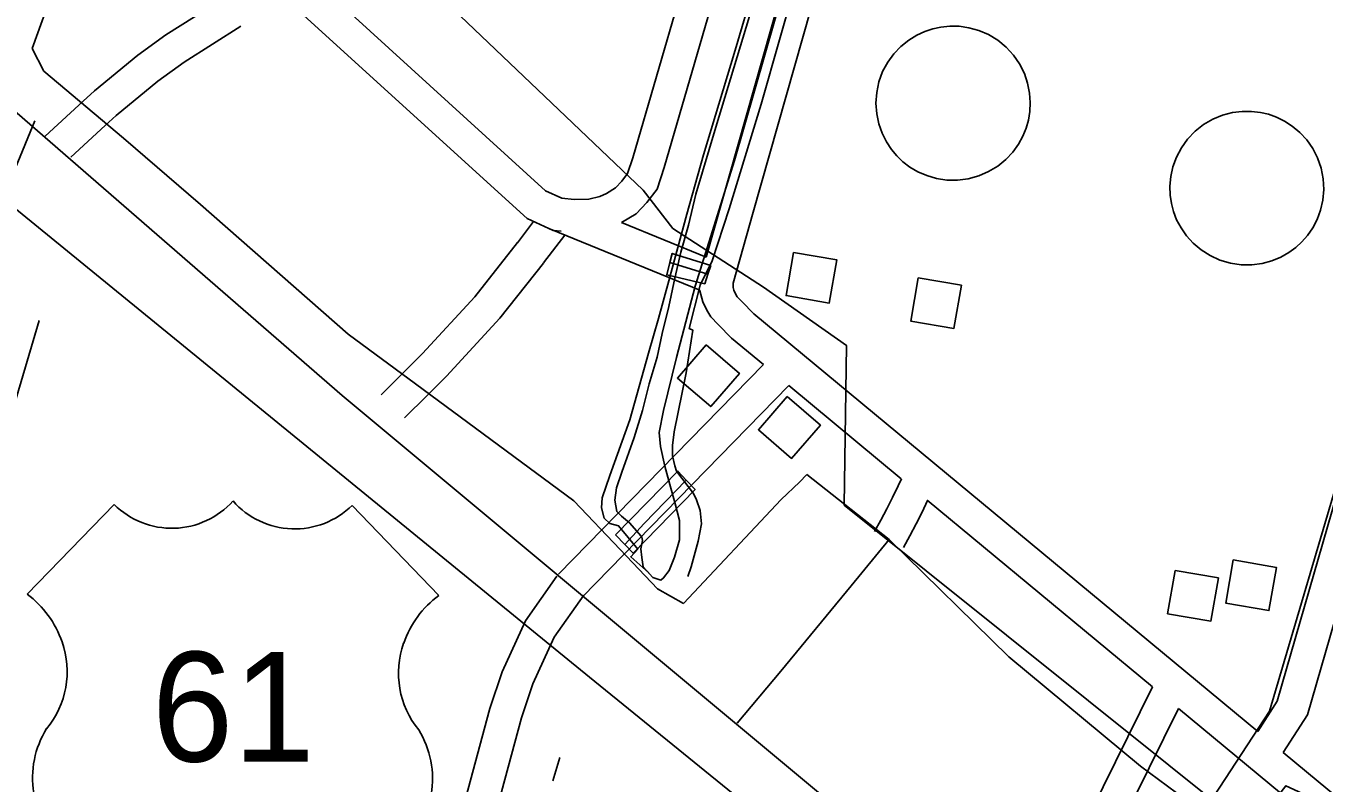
# Model space of a CAD drawing. Extents: x 3568792 to 3606828, y 529143 to 554785.
# Drawn here: x 3574666 to 3575849, y 551157 to 551848 of the extents above; entities that cross this region are included whole.
import ezdxf

# ---------------------------------------------------------------- set-up
doc = ezdxf.new("R2010")
doc.units = 0
for name, color, linetype in [('V-BLDG-OTLN', 7, 'Continuous'), ('V-BRDG-OTLN', 7, 'Continuous'), ('V-DOMW-TANK', 7, 'Continuous'), ('V-RAIL-TRAK', 7, 'Continuous'), ('V-ROAD-CNTR', 7, 'Continuous'), ('V-ROAD-IDEN', 7, 'Continuous'), ('V-RRAP-FSHR', 7, 'Continuous'), ('V-SITE-OTLN', 7, 'Continuous'), ('V-TOPO-SHOR', 7, 'Continuous'), ('V-UTIL-LINE', 7, 'Continuous')]:
    doc.layers.add(name, color=color, linetype=linetype)

msp = doc.modelspace()

# ---------------------------------------------------------------- linework, layer by layer
at = {"layer": 'V-BLDG-OTLN'}
for points in [[(3575365.3, 551641.4), (3575358.5, 551602), (3575397.9, 551595.2), (3575404.7, 551634.6)], [(3575478.9, 551618.2), (3575472.1, 551578.8), (3575511.5, 551572), (3575518.3, 551611.4)], [(3575285.6, 551557.1), (3575259.5, 551526.8), (3575289.8, 551500.7), (3575315.9, 551531)], [(3575359.4, 551509.9), (3575333.2, 551479.6), (3575363.5, 551453.5), (3575389.7, 551483.8)], [(3575765.9, 551360.9), (3575759.1, 551321.5), (3575798.5, 551314.7), (3575805.3, 551354.1)], [(3575712.9, 551351.4), (3575706.1, 551311.9), (3575745.6, 551305.1), (3575752.4, 551344.6)]]:
    msp.add_lwpolyline(points, close=True, dxfattribs=at)
at = {"layer": 'V-BRDG-OTLN'}
for points in [[(3575284.4, 551612.8), (3575249.7, 551620.8), (3575252.6, 551632.1), (3575254.7, 551640.4), (3575289.9, 551629.4), (3575287.2, 551621.4)], [(3575203.1, 551383.7), (3575259.9, 551441.9), (3575267.4, 551433.8), (3575275.6, 551425.3), (3575219.1, 551367.1), (3575211.5, 551375)]]:
    msp.add_lwpolyline(points, close=True, dxfattribs=at)
for points in [[(3575252.6, 551632.1), (3575287.2, 551621.4), (3575287.2, 551621.4)], [(3575211.5, 551375.1), (3575229.2, 551394), (3575267.4, 551433.8), (3575267.4, 551433.8)]]:
    msp.add_lwpolyline(points, dxfattribs=at)
at = {"layer": 'V-DOMW-TANK'}
for points in [[(3575492.1, 551845.3), (3575499.6, 551846.9), (3575507.7, 551847.7), (3575516.3, 551847.6), (3575525.1, 551846.3), (3575534.1, 551843.8), (3575542.9, 551840), (3575551.3, 551834.9), (3575558.9, 551828.6), (3575565.7, 551821.3), (3575571.2, 551813.2), (3575575.6, 551804.5), (3575578.6, 551795.6), (3575580.4, 551786.7), (3575581, 551778.1), (3575580.6, 551769.8), (3575579.3, 551762.1), (3575577.2, 551754.8), (3575574.2, 551747.4), (3575570.2, 551740), (3575565, 551732.9), (3575558.7, 551726.1), (3575551.4, 551720.1), (3575543, 551715.1), (3575534, 551711.2), (3575524.4, 551708.5), (3575514.6, 551707.3), (3575504.9, 551707.4), (3575495.5, 551708.8), (3575486.6, 551711.4), (3575478.6, 551715), (3575471.3, 551719.2), (3575465, 551724.1), (3575459.5, 551729.3), (3575454.4, 551735.3), (3575449.9, 551742.2), (3575446, 551750), (3575443, 551758.5), (3575441.1, 551767.8), (3575440.4, 551777.4), (3575441.1, 551787.2), (3575443.1, 551796.9), (3575446.5, 551806.2), (3575451.1, 551814.9), (3575456.8, 551822.6), (3575463.2, 551829.3), (3575470.2, 551834.9), (3575477.5, 551839.4), (3575484.9, 551842.9)], [(3575798.1, 551767.3), (3575805.4, 551764.7), (3575812.7, 551761.2), (3575819.8, 551756.5), (3575826.7, 551750.8), (3575833, 551744), (3575838.5, 551736.2), (3575842.9, 551727.5), (3575846.1, 551718.1), (3575848, 551708.4), (3575848.5, 551698.6), (3575847.6, 551689), (3575845.5, 551679.8), (3575842.4, 551671.4), (3575838.4, 551663.7), (3575833.7, 551656.9), (3575828.5, 551651), (3575823, 551645.9), (3575816.5, 551641.2), (3575809.2, 551637), (3575801.1, 551633.7), (3575792.3, 551631.3), (3575782.9, 551630), (3575773.2, 551630.1), (3575763.4, 551631.5), (3575753.9, 551634.3), (3575744.9, 551638.4), (3575736.7, 551643.6), (3575729.5, 551649.7), (3575723.4, 551656.5), (3575718.4, 551663.7), (3575714.4, 551671.2), (3575711.6, 551678.6), (3575709.7, 551685.9), (3575708.5, 551693.7), (3575708.3, 551701.9), (3575709.1, 551710.5), (3575711, 551719.4), (3575714.2, 551728.2), (3575718.7, 551736.7), (3575724.4, 551744.7), (3575731.2, 551751.9), (3575739, 551758), (3575747.4, 551762.9), (3575756.3, 551766.5), (3575765.2, 551768.9), (3575774.1, 551770), (3575782.6, 551770), (3575790.7, 551769)]]:
    msp.add_lwpolyline(points, close=True, dxfattribs=at)
at = {"layer": 'V-RAIL-TRAK'}
msp.add_lwpolyline([(3574646.5, 551473.3), (3574677.7, 551579.3)], dxfattribs=at)
at = {"layer": 'V-ROAD-CNTR'}
for p, q in [((3574683.2, 551747.4), (3574717.9, 551779.2)), ((3574706.7, 551728.3), (3574738.1, 551757.1)), ((3575113.6, 551650.1), (3575128.4, 551669.5)), ((3575137.5, 551631.9), (3575156.8, 551657.2))]:
    msp.add_line(p, q, dxfattribs=at)
for points in [[(3578119, 552771.1), (3576930, 550256.3), (3576913, 550247.8), (3576900.3, 550250.1), (3576886.8, 550254.9), (3575716, 551225.5)], [(3575285.8, 551636.9), (3575299.7, 551686.3), (3575412.3, 552083.5), (3575606.4, 552760.7)], [(3575547.8, 552751.6), (3575247.4, 551718.7), (3575240.9, 551699.1), (3575231.7, 551686.9), (3575222, 551676.6), (3575208.5, 551668.5)], [(3575788.3, 551204.5), (3575329, 551585.3), (3575318.1, 551596.6), (3575314, 551600.8), (3575312.8, 551602.9), (3575310.9, 551606.8), (3575310.2, 551609.4), (3575310.4, 551613.4), (3575328.6, 551678.1), (3575441.2, 552075.3), (3575635.2, 552752.4)], [(3580545.7, 546846.9), (3576922, 549869.5), (3574953.9, 551511), (3573655.7, 552639.7), (3573536.8, 552738.9)], [(3576205.8, 552618), (3575806.1, 551232.2), (3575788.3, 551204.5)], [(3576234.5, 552609.4), (3575833.7, 551219.6), (3575811.6, 551185.3)], [(3575369.8, 552247.1), (3575218.8, 551727.6), (3575214, 551713.2), (3575208.8, 551706.3), (3575203, 551700.3), (3575194.7, 551695.2), (3575188.9, 551692.3), (3575178.7, 551689.9), (3575165.3, 551689.6), (3575154.1, 551690.7), (3575139.1, 551697.6), (3574785.6, 552020), (3574769, 552043.2), (3574757.6, 552068.2), (3574751.5, 552089.5), (3574747.9, 552110.3), (3574747.8, 552132.7), (3574748.2, 552148.6), (3574750.4, 552160.8), (3574820.9, 552404)], [(3574717.9, 551779.2), (3574728.4, 551788.8), (3574767.7, 551821.2), (3574793.2, 551839.7), (3574845.4, 551873)], [(3575153.4, 551660.7), (3575146.2, 551661.4), (3575122.4, 551672.2), (3574899, 551875.9)], [(3574738.1, 551757.1), (3574748, 551766.2), (3574786.1, 551797.5), (3574810.1, 551814.9), (3574861.6, 551847.7)], [(3574674, 551761.3), (3574638.4, 551675.6), (3574611.1, 551587.7), (3574560.4, 551413.6), (3574513.6, 551251.5), (3574469.3, 551098.5), (3574415.1, 550903.1), (3574364.1, 550737.5), (3574329.5, 550613), (3574297.5, 550503.4), (3574269, 550388.4), (3574236.4, 550270.8)], [(3575143.8, 551662.5), (3575280, 551606.9)], [(3575208.5, 551668.5), (3575285.8, 551636.9)], [(3574989.6, 551511.6), (3575010.2, 551532.2), (3575027.3, 551549.3), (3575074.8, 551600.9), (3575113.8, 551650.3)], [(3575010.8, 551490.4), (3575031.4, 551511), (3575048.9, 551528.5), (3575097.6, 551581.4), (3575137.3, 551631.7)], [(3575337.8, 551539.1), (3575308.6, 551563.3), (3575296.5, 551575.7), (3575290, 551582.5), (3575286.4, 551588.7), (3575282.7, 551596.2), (3575280, 551606.3), (3575280, 551606.9)], [(3575337.8, 551539.1), (3575151.2, 551347.9)], [(3575361, 551519.9), (3575172.7, 551326.9)], [(3575463.3, 551435), (3575361, 551519.9)], [(3575439.2, 551386.9), (3575444.9, 551397.3), (3575450.3, 551407.6), (3575455.6, 551417.9), (3575460.7, 551428.4), (3575463.6, 551434.8)], [(3575465.5, 551372.4), (3575471.3, 551383), (3575477, 551393.8), (3575482.5, 551404.6), (3575487.5, 551415)], [(3575692.3, 551245.2), (3575487.1, 551415.3)], [(3575313.8, 551212.1), (3575353.8, 551259.5), (3575417.9, 551337.2), (3575452.3, 551379.7)], [(3575149.7, 551346.1), (3575121, 551305.5), (3575099.8, 551258.8), (3575088.5, 551225.5), (3574988.3, 550853.1)], [(3575174.2, 551328.8), (3575147.1, 551290.4), (3575127.7, 551247.8), (3575117.3, 551216.8), (3575077.9, 551070.7)], [(3575692.3, 551245.2), (3575568.4, 550993.8)], [(3575716, 551225.5), (3575595.3, 550980.6)], [(3576213.4, 550852.1), (3575811.6, 551185.3)]]:
    msp.add_lwpolyline(points, dxfattribs=at)
at = {"layer": 'V-ROAD-IDEN'}
for p, q in [((3574667, 551329.7), (3574746.1, 551411.5)), ((3575042, 551328.5), (3574963.2, 551410.6))]:
    msp.add_line(p, q, dxfattribs=at)
for centre, major_axis, start_param, end_param in [((3574798.8, 551464.8), (0, -75), 5.502702, 7.121811), ((3574910.7, 551464.2), (0, 75), 2.291842, 3.917604), ((3574611.7, 551256), (0, 92.2), 5.045266, 5.638568), ((3575096.9, 551254.6), (0, -92.2), 3.781672, 4.374974), ((3574621.8, 551259.1), (0, 81.7), 4.021008, 5.049788), ((3575086.8, 551257.7), (0, -81.7), 4.370452, 5.399232), ((3574758.1, 551161.9), (0, -86.5), 4.163028, 4.868958), ((3574950, 551161.1), (0, 86.5), 4.551282, 5.257212)]:
    msp.add_ellipse(centre, major_axis=major_axis, ratio=0.99789, start_param=start_param, end_param=end_param, dxfattribs=at)
at = {"layer": 'V-RRAP-FSHR'}
for points in [[(3575306.5, 551681), (3575335.8, 551776.7), (3575370.5, 551898.5), (3575412, 552037.8), (3575443.9, 552145.1), (3575471.9, 552242.9), (3575502.7, 552341.9), (3575550.8, 552504), (3575592.5, 552649.7), (3575620.5, 552751.9), (3575620.7, 552753.3)], [(3575268, 551676.1), (3575283.1, 551730.3), (3575312.2, 551825.7), (3575345.5, 551939.3), (3575377.5, 552049.4), (3575403.6, 552139.1), (3575429, 552222.5), (3575438.7, 552255.1), (3575433.5, 552261.2)], [(3575268, 551676.1), (3575251.7, 551615.6), (3575242.1, 551581.2)], [(3575280.3, 551611.5), (3575291.1, 551633.6), (3575306.5, 551681)], [(3575280.3, 551611.5), (3575270.1, 551572), (3575273.4, 551570.6), (3575267.5, 551531.6), (3575256.6, 551477.8), (3575254.9, 551465.4), (3575254.9, 551456), (3575257, 551446.7), (3575258.6, 551442), (3575274, 551421.6), (3575277, 551415.6), (3575280.1, 551406), (3575281.4, 551393.9), (3575278.3, 551378), (3575272.1, 551354.6), (3575269.1, 551345.9)], [(3575197.8, 551394), (3575192.8, 551399.1), (3575190.4, 551408.5), (3575190.9, 551417.7), (3575197.8, 551437.8), (3575216, 551488.7), (3575233.2, 551549.6), (3575242.1, 551581.2)], [(3575233.5, 551349.1), (3575217, 551363.9), (3575223.3, 551370.6), (3575205.9, 551392), (3575197.8, 551394)]]:
    msp.add_lwpolyline(points, dxfattribs=at)
at = {"layer": 'V-SITE-OTLN'}
for p, q in [((3574671.4, 551827.3), (3574689.2, 551876.4)), ((3574682.2, 551806.6), (3574671.4, 551827.3)), ((3574728, 551768.2), (3574682.2, 551806.6)), ((3574754.8, 551745.6), (3574728, 551768.2)), ((3574824.8, 551685.1), (3574754.8, 551745.6)), ((3574959.5, 551566.8), (3574824.8, 551685.1)), ((3575020.8, 551521.6), (3574959.5, 551566.8)), ((3575165.1, 551414.8), (3575020.8, 551521.6)), ((3575377.4, 551438.7), (3575370.6, 551431.7)), ((3575452.3, 551379.7), (3575377.4, 551438.7)), ((3575370.6, 551431.7), (3575353.9, 551416)), ((3575207.2, 551370.5), (3575165.1, 551414.8)), ((3575353.9, 551416), (3575265, 551321.2)), ((3575561.4, 551272.6), (3575452.3, 551379.7)), ((3575241.3, 551334.6), (3575207.2, 551370.5)), ((3575265, 551321.2), (3575241.3, 551334.6)), ((3575681.6, 551172.8), (3575561.4, 551272.6)), ((3575730.6, 551136.5), (3575681.6, 551172.8))]:
    msp.add_line(p, q, dxfattribs=at)
msp.add_lwpolyline([(3573875.4, 549292.1), (3573944.6, 549532.4), (3573997.3, 549718.3), (3574054.9, 549919.1), (3574083.6, 550040.2), (3574139, 550016.8), (3574162.8, 550004.8), (3574251.1, 550291.7), (3574647.6, 551688.5), (3575140, 551286.1), (3575179.4, 551253.9), (3576184.7, 550437), (3576414.3, 550230.7), (3576450.3, 550164.2), (3576468.6, 550130.3)], dxfattribs=at)
at = {"layer": 'V-TOPO-SHOR'}
msp.add_line((3575145.8, 551159.6), (3575152.2, 551180.9), dxfattribs=at)
for points in [[(3575237.1, 551345), (3575244.5, 551342.6), (3575246.9, 551344.5), (3575251.9, 551351.3), (3575256.8, 551363.5), (3575261.3, 551379.2), (3575261.4, 551396.8), (3575257.1, 551413.4), (3575252.7, 551429.6), (3575247.9, 551446.3), (3575244.1, 551464.4), (3575242.7, 551477.1), (3575246.7, 551497.1), (3575258.7, 551545.5), (3575275.7, 551610.5), (3575311.5, 551725.3), (3575357.3, 551885.5)], [(3575237.1, 551345), (3575228.4, 551354.7), (3575227, 551363), (3575226, 551370.9), (3575227.5, 551378.7), (3575227, 551381.6), (3575224.6, 551384.6), (3575215.9, 551394.9), (3575208.6, 551400.8), (3575204.2, 551405.2), (3575202.3, 551415.5), (3575203.8, 551426.7), (3575208.8, 551440.9), (3575220.2, 551472.6), (3575227.6, 551497.1), (3575233.6, 551521.5), (3575241.1, 551545.9), (3575245.6, 551567.4), (3575251.6, 551591.9), (3575257.1, 551617.8), (3575262.6, 551641.7), (3575269.6, 551666.1), (3575276.1, 551694.5), (3575294.5, 551755.5), (3575330.3, 551874.2)]]:
    msp.add_lwpolyline(points, dxfattribs=at)
at = {"layer": 'V-UTIL-LINE'}
for points in [[(3574563.1, 552744.4), (3574908.9, 552440.1), (3574909.2, 552439.8), (3574872.4, 552298.8), (3574831, 552077.3), (3575228.1, 551698.2), (3575255.4, 551663.1), (3575337.9, 551609.8), (3575413.5, 551556.6), (3575411.3, 551410.9), (3575781.9, 551113.8), (3575813.8, 551155), (3575844.8, 551140.7)], [(3574969.4, 547813.6), (3575058.5, 548092.4), (3575079.9, 548155.5), (3575183.3, 548467.7), (3575278.7, 548760.5), (3575319.7, 548881.5), (3575312.8, 548906.1), (3575199.7, 549125.4), (3575100.6, 549153.1), (3575112.5, 549265.4), (3575175.9, 549485.5), (3575251.9, 549762.7), (3575408.1, 550284.4), (3575514.4, 550656.3), (3575585.8, 550896.6), (3575799, 551223.1), (3575939.2, 551698.4), (3576039.3, 552046.6), (3576124.9, 552331.5), (3576187.5, 552555.2), (3576203.6, 552612.2)]]:
    msp.add_lwpolyline(points, dxfattribs=at)

# ---------------------------------------------------------------- texts
at = {"layer": 'V-ROAD-IDEN'}
msp.add_text('61', height=100, dxfattribs=at).set_placement((3574780.4, 551177.1))

doc.saveas('drawing.dxf')
